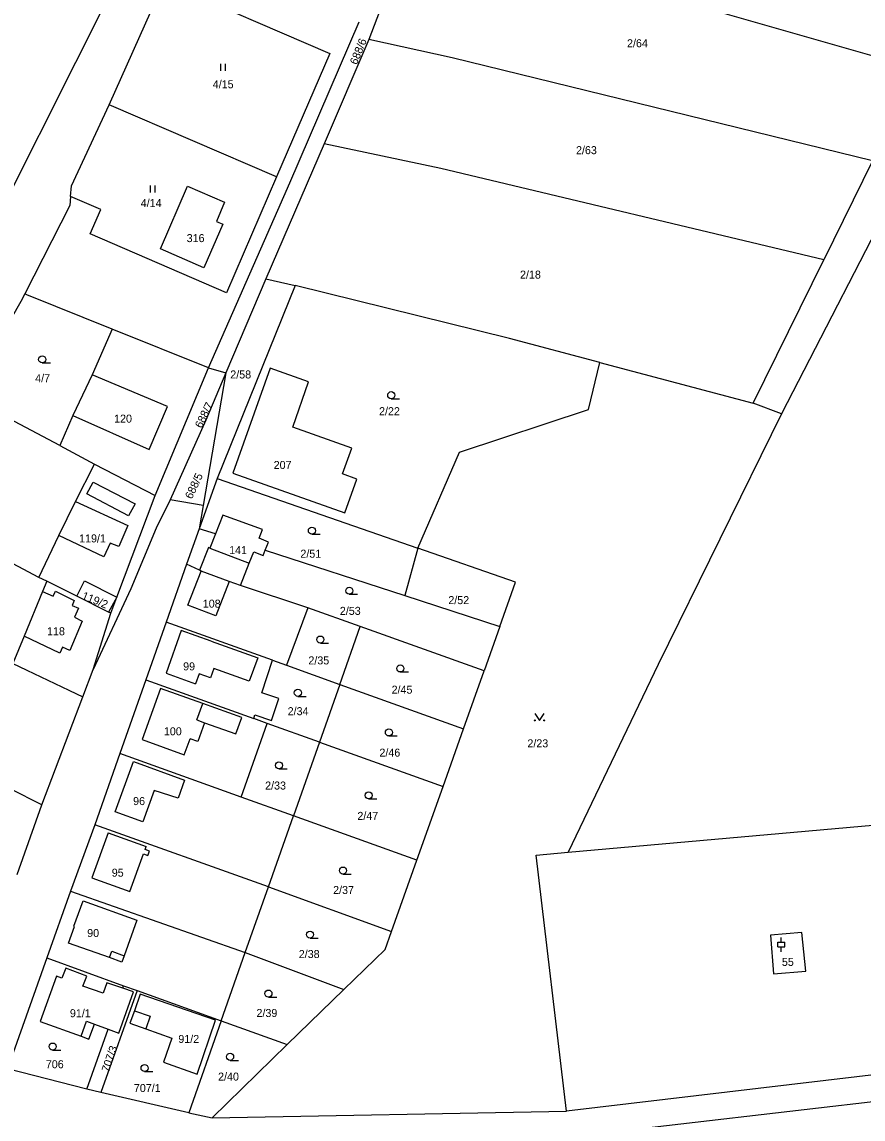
# Model space of a CAD drawing. Extents: x -7483133 to -743169, y -11317770 to -1127091.
# Drawn here: x -746109.8 to -745931.3, y -1131640.4 to -1131407.3 of the extents above; entities that cross this region are included whole.
import ezdxf

# ---------------------------------------------------------------- set-up
doc = ezdxf.new("R2010")
doc.units = 0
for name, color, linetype in [('Hranice parcel', 7, 'Continuous'), ('Parcelní čísla', 7, 'Continuous'), ('Vnitřní kresba', 7, 'Continuous'), ('Značky kultur', 7, 'Continuous')]:
    doc.layers.add(name, color=color, linetype=linetype)

msp = doc.modelspace()

# ---------------------------------------------------------------- linework, layer by layer
at = {"layer": 'Hranice parcel'}
for p, q in [((-746026.96, -1131386.96), (-746036.2, -1131411.06)), ((-746091.29, -1131424.93), (-746079.61, -1131398.84)), ((-746036.2, -1131411.06), (-746045.64, -1131433.21)), ((-746055.78, -1131440.25), (-746091.29, -1131424.93)), ((-746045.64, -1131433.21), (-746058.01, -1131461.89)), ((-745929.22, -1131436.79), (-745939.56, -1131457.86)), ((-746099.49, -1131444.41), (-746099.65, -1131446.33)), ((-746099.65, -1131446.33), (-746109.2, -1131465.08)), ((-746070.2, -1131480.79), (-746055.46, -1131447.33)), ((-745954.58, -1131488.31), (-745939.56, -1131457.86)), ((-746058.01, -1131461.89), (-746066.53, -1131481.86)), ((-746058.01, -1131461.89), (-746051.84, -1131463.28)), ((-746051.84, -1131463.28), (-746068.39, -1131504.28)), ((-746070.2, -1131480.79), (-746090.62, -1131472.56)), ((-746081.52, -1131507.94), (-746070.2, -1131480.79)), ((-746070.2, -1131480.79), (-746066.53, -1131481.86)), ((-745987.12, -1131479.66), (-745954.58, -1131488.31)), ((-746066.53, -1131481.86), (-746071.31, -1131510.04)), ((-746101.76, -1131497.26), (-746121.6, -1131486.86)), ((-745948.59, -1131490.54), (-745954.58, -1131488.31)), ((-746101.76, -1131497.26), (-746094.4, -1131501.22)), ((-746094.4, -1131501.22), (-746081.52, -1131507.94)), ((-746068.39, -1131504.28), (-746072.17, -1131514.96)), ((-746068.39, -1131504.28), (-746025.75, -1131519.12)), ((-746089.64, -1131529.49), (-746081.52, -1131507.94)), ((-746106.2, -1131525.3), (-746133.59, -1131510.98)), ((-746071.31, -1131510.04), (-746078.33, -1131508.83)), ((-746071.31, -1131510.04), (-746072.17, -1131514.96)), ((-746072.17, -1131514.96), (-746074.85, -1131522.52)), ((-746058.14, -1131519.53), (-746028.56, -1131529.17)), ((-746025.75, -1131519.12), (-746028.56, -1131529.17)), ((-746074.85, -1131522.52), (-746079.17, -1131534.78)), ((-746104.53, -1131526.13), (-746106.2, -1131525.3)), ((-746098.18, -1131529.3), (-746104.53, -1131526.13)), ((-746049.11, -1131531.76), (-746063.44, -1131527.04)), ((-746090.93, -1131532.92), (-746089.64, -1131529.49)), ((-746028.56, -1131529.17), (-746008.35, -1131535.75)), ((-746049.11, -1131531.76), (-746053.64, -1131543.96)), ((-746038, -1131535.74), (-746049.11, -1131531.76)), ((-746094.68, -1131544.83), (-746090.93, -1131532.92)), ((-746079.17, -1131534.78), (-746083.5, -1131547.04)), ((-746056.65, -1131542.87), (-746079.17, -1131534.78)), ((-746042.33, -1131548.02), (-746038, -1131535.74)), ((-746011.68, -1131545.17), (-746038, -1131535.74)), ((-746008.35, -1131535.75), (-746011.68, -1131545.17)), ((-746111.71, -1131543.57), (-746096.91, -1131550.67)), ((-746056.65, -1131542.87), (-746053.64, -1131543.96)), ((-746096.91, -1131550.67), (-746094.68, -1131544.83)), ((-746053.64, -1131543.96), (-746042.33, -1131548.02)), ((-746016.06, -1131557.46), (-746011.68, -1131545.17)), ((-746083.5, -1131547.04), (-746089.04, -1131562.74)), ((-746083.5, -1131547.04), (-746060.6, -1131555.29)), ((-746042.33, -1131548.02), (-746046.66, -1131560.32)), ((-746042.33, -1131548.02), (-746016.06, -1131557.46)), ((-746105.62, -1131573.59), (-746096.91, -1131550.67)), ((-746057.78, -1131556.31), (-746060.6, -1131555.29)), ((-746063.27, -1131571.95), (-746057.78, -1131556.31)), ((-746046.66, -1131560.32), (-746057.78, -1131556.31)), ((-746020.37, -1131569.7), (-746016.06, -1131557.46)), ((-746046.66, -1131560.32), (-746052.16, -1131575.92)), ((-746046.66, -1131560.32), (-746020.37, -1131569.7)), ((-746089.04, -1131562.74), (-746094.36, -1131577.83)), ((-746063.27, -1131571.95), (-746089.04, -1131562.74)), ((-746025.95, -1131585.34), (-746020.37, -1131569.7)), ((-746110.85, -1131588.4), (-746105.62, -1131573.59)), ((-746052.16, -1131575.92), (-746063.27, -1131571.95)), ((-746057.47, -1131591.02), (-746052.16, -1131575.92)), ((-746025.95, -1131585.34), (-746052.16, -1131575.92)), ((-745993.84, -1131583.67), (-745893.35, -1131574.74)), ((-746094.36, -1131577.83), (-746099.48, -1131591.93)), ((-746057.47, -1131591.02), (-746094.36, -1131577.83)), ((-746031.34, -1131600.5), (-746025.95, -1131585.34)), ((-746099.48, -1131591.93), (-746104.52, -1131606.12)), ((-746099.48, -1131591.93), (-746062.41, -1131605)), ((-746062.41, -1131605), (-746057.47, -1131591.02)), ((-746057.47, -1131591.02), (-746031.34, -1131600.5)), ((-746104.52, -1131606.12), (-746112.88, -1131629.7)), ((-746104.52, -1131606.12), (-746088.22, -1131612.03)), ((-746067.51, -1131619.48), (-746062.41, -1131605)), ((-746062.41, -1131605), (-746041.46, -1131612.82)), ((-746085.34, -1131613.06), (-746093.05, -1131634.69)), ((-746088.41, -1131612.57), (-746088.22, -1131612.03)), ((-746088.22, -1131612.03), (-746085.34, -1131613.06)), ((-746085.34, -1131613.06), (-746067.51, -1131619.48)), ((-746041.46, -1131612.82), (-746053.5, -1131624.53)), ((-746067.51, -1131619.48), (-746074.4, -1131639.02)), ((-746067.51, -1131619.48), (-746053.5, -1131624.53)), ((-746096.04, -1131633.97), (-746091.51, -1131621.25)), ((-746053.5, -1131624.53), (-746069.45, -1131640.11)), ((-745887.25, -1131625.98), (-745994.2, -1131638.7)), ((-746096.04, -1131633.97), (-746112.88, -1131629.7)), ((-746093.05, -1131634.69), (-746096.04, -1131633.97)), ((-746074.4, -1131639.02), (-746093.05, -1131634.69)), ((-746074.4, -1131639.02), (-746069.45, -1131640.11)), ((-746069.45, -1131640.11), (-745994.2, -1131638.7))]:
    msp.add_line(p, q, dxfattribs=at)
for points in [[(-745889.16, -1131372.37), (-745922.43, -1131439.85), (-745948.59, -1131490.54)], [(-745919.41, -1131417.32), (-745983.79, -1131398.87), (-746026.96, -1131386.96)], [(-746079.61, -1131398.84), (-746044.46, -1131414), (-746055.78, -1131440.25)], [(-746090.75, -1131400.54), (-746121.73, -1131462.2), (-746150.71, -1131520.43), (-746173.33, -1131568.01)], [(-746055.46, -1131447.33), (-746052.93, -1131441.47), (-746038.19, -1131407.28)], [(-745929.22, -1131436.79), (-746018.47, -1131414.97), (-746036.2, -1131411.06)], [(-746099.49, -1131444.41), (-746099.29, -1131442.11), (-746091.29, -1131424.93)], [(-745939.56, -1131457.86), (-746020.87, -1131438.42), (-746045.64, -1131433.21)], [(-746055.78, -1131440.25), (-746066.38, -1131464.83), (-746095.3, -1131452.34), (-746093.06, -1131447.16), (-746099.49, -1131444.41)], [(-746074.64, -1131442.24), (-746066.8, -1131445.62), (-746068.54, -1131449.69), (-746067.19, -1131450.29), (-746071.16, -1131459.52), (-746080.38, -1131455.54), (-746074.64, -1131442.24)], [(-745987.12, -1131479.66), (-746006.29, -1131474.57), (-746051.84, -1131463.28)], [(-746109.2, -1131465.08), (-746110.05, -1131466.67), (-746121.6, -1131486.86)], [(-746090.62, -1131472.56), (-746108.75, -1131465.26), (-746109.2, -1131465.08)], [(-746090.62, -1131472.56), (-746094.92, -1131482.29), (-746098.99, -1131490.89), (-746101.76, -1131497.26)], [(-746052.32, -1131493.39), (-746048.95, -1131483.73), (-746057.08, -1131480.84), (-746065.02, -1131503.16), (-746041.26, -1131511.62), (-746038.7, -1131504.42), (-746041.76, -1131503.33), (-746039.8, -1131497.85), (-746052.32, -1131493.39)], [(-746025.75, -1131519.12), (-746016.9, -1131498.7), (-745989.55, -1131489.64), (-745987.12, -1131479.66)], [(-746066.53, -1131481.86), (-746070.75, -1131491.89), (-746078.33, -1131508.83)], [(-745948.59, -1131490.54), (-745974.76, -1131543.78), (-745993.84, -1131583.67)], [(-746106.2, -1131525.3), (-746102, -1131516.42), (-746098.43, -1131509.2), (-746094.4, -1131501.22)], [(-746078.33, -1131508.83), (-746081.34, -1131514.84), (-746086.66, -1131527.76), (-746094.68, -1131544.83)], [(-746067.15, -1131512.07), (-746068.75, -1131516.07), (-746072.17, -1131514.96)], [(-746058.14, -1131519.53), (-746057.45, -1131517.8), (-746059.47, -1131517), (-746058.72, -1131515.11), (-746067.15, -1131512.07)], [(-746063.44, -1131527.04), (-746061.57, -1131522.3), (-746060.61, -1131519.88)], [(-746060.61, -1131519.88), (-746058.59, -1131520.68), (-746058.14, -1131519.53)], [(-746008.35, -1131535.75), (-746005.02, -1131526.33), (-746025.75, -1131519.12)], [(-746063.44, -1131527.04), (-746065.8, -1131526.18), (-746071.78, -1131523.98), (-746072.11, -1131523.76), (-746074.85, -1131522.52)], [(-746104.53, -1131526.13), (-746105.42, -1131528.29), (-746109.33, -1131537.8), (-746111.71, -1131543.57)], [(-746098.18, -1131529.3), (-746096.51, -1131526.05), (-746089.64, -1131529.49)], [(-746090.93, -1131532.92), (-746091.45, -1131532.66), (-746098.18, -1131529.3)], [(-746060.6, -1131555.29), (-746060.34, -1131554.48), (-746056.82, -1131555.72), (-746055.25, -1131551), (-746058.86, -1131549.83), (-746056.65, -1131542.87)], [(-746105.62, -1131573.59), (-746112.3, -1131570.23), (-746119.76, -1131566.48)], [(-745994.2, -1131638.7), (-746000.67, -1131584.28), (-745993.84, -1131583.67)], [(-746041.46, -1131612.82), (-746032.7, -1131604.32), (-746031.34, -1131600.5)], [(-745950.23, -1131609.5), (-745943.41, -1131608.97), (-745944.27, -1131600.75), (-745950.91, -1131601.29), (-745950.23, -1131609.5)], [(-746088.41, -1131612.57), (-746091.78, -1131611.4), (-746092.55, -1131613.63), (-746096.85, -1131612.12), (-746096.04, -1131609.98), (-746100.51, -1131608.28), (-746101.32, -1131610.42)], [(-746101.32, -1131610.42), (-746102.46, -1131609.99), (-746105.97, -1131619.61)], [(-746091.51, -1131621.25), (-746089.21, -1131622.09), (-746086.16, -1131613.35), (-746088.41, -1131612.57)], [(-746079.75, -1131628.25), (-746072.63, -1131630.79), (-746068.71, -1131619.33), (-746084.68, -1131613.85), (-746085.92, -1131617.33), (-746086.87, -1131619.99), (-746083.54, -1131621.18), (-746078.01, -1131623.15), (-746079.75, -1131628.25)], [(-746105.97, -1131619.61), (-746097.26, -1131622.76), (-746095.6, -1131623.36), (-746094.44, -1131620.17), (-746091.51, -1131621.25)], [(-746011.54, -1131646.14), (-745993.09, -1131644.03), (-745877.4, -1131630.6)]]:
    msp.add_lwpolyline(points, dxfattribs=at)
at = {"layer": 'Vnitřní kresba'}
for p, q in [((-746078.88, -1131488.97), (-746094.92, -1131482.29)), ((-746082.79, -1131498.11), (-746078.88, -1131488.97)), ((-746098.99, -1131490.89), (-746082.79, -1131498.11)), ((-746098.43, -1131509.2), (-746087.32, -1131514.31)), ((-746087.32, -1131514.31), (-746089.24, -1131518.76)), ((-746092.41, -1131520.95), (-746102, -1131516.42)), ((-746091.06, -1131518), (-746092.41, -1131520.95)), ((-746089.24, -1131518.76), (-746091.06, -1131518)), ((-746068.75, -1131516.07), (-746069.95, -1131519.06)), ((-746070.19, -1131518.96), (-746072.11, -1131523.76)), ((-746069.95, -1131519.06), (-746070.19, -1131518.96)), ((-746069.95, -1131519.06), (-746061.57, -1131522.3)), ((-746074.58, -1131531.19), (-746071.78, -1131523.98)), ((-746065.8, -1131526.18), (-746068.67, -1131533.49)), ((-746105.42, -1131528.29), (-746103.17, -1131529.3)), ((-746103.17, -1131529.3), (-746102.7, -1131528.25)), ((-746102.7, -1131528.25), (-746098.72, -1131530.19)), ((-746089.64, -1131529.49), (-746091.45, -1131532.66)), ((-746098.72, -1131530.19), (-746099.14, -1131531.24)), ((-746099.14, -1131531.24), (-746097.83, -1131531.81)), ((-746097.83, -1131531.81), (-746098.67, -1131533.75)), ((-746068.67, -1131533.49), (-746074.58, -1131531.19)), ((-746098.67, -1131533.75), (-746096.99, -1131534.59)), ((-746096.99, -1131534.59), (-746099.66, -1131540.82)), ((-746075.98, -1131536.58), (-746079.22, -1131545.62)), ((-746069.66, -1131538.85), (-746075.98, -1131536.58)), ((-746101.76, -1131541.4), (-746109.33, -1131537.8)), ((-746069.66, -1131538.85), (-746059.72, -1131542.38)), ((-746101.18, -1131540.14), (-746101.76, -1131541.4)), ((-746099.66, -1131540.82), (-746101.18, -1131540.14)), ((-746059.72, -1131542.38), (-746061.54, -1131547.37)), ((-746079.22, -1131545.62), (-746072.97, -1131547.89)), ((-746072.19, -1131545.75), (-746072.97, -1131547.89)), ((-746069.8, -1131546.61), (-746072.19, -1131545.75)), ((-746069.09, -1131544.64), (-746069.8, -1131546.61)), ((-746061.54, -1131547.37), (-746069.09, -1131544.64)), ((-746080.4, -1131548.87), (-746084.32, -1131559.72)), ((-746071.42, -1131552.11), (-746080.4, -1131548.87)), ((-746072.67, -1131555.57), (-746071.42, -1131552.11)), ((-746063.13, -1131555.05), (-746071.42, -1131552.11)), ((-746064.37, -1131558.5), (-746063.13, -1131555.05)), ((-746072.67, -1131555.57), (-746071.03, -1131556.16)), ((-746071.03, -1131556.16), (-746072.49, -1131560.18)), ((-746071.03, -1131556.16), (-746064.37, -1131558.5)), ((-746084.32, -1131559.72), (-746075.34, -1131562.96)), ((-746075.34, -1131562.96), (-746074.12, -1131559.59)), ((-746072.49, -1131560.18), (-746074.12, -1131559.59)), ((-746090, -1131575.09), (-746086.12, -1131564.44)), ((-746086.12, -1131564.44), (-746075.27, -1131568.39)), ((-746075.27, -1131568.39), (-746076.66, -1131572.19)), ((-746081.74, -1131570.54), (-746084.17, -1131577.21)), ((-746076.66, -1131572.19), (-746081.74, -1131570.54)), ((-746084.17, -1131577.21), (-746090, -1131575.09)), ((-746091.51, -1131579.58), (-746094.94, -1131589.09)), ((-746091.51, -1131579.58), (-746083.45, -1131582.49)), ((-746083.67, -1131583.1), (-746083.45, -1131582.49)), ((-746082.74, -1131583.43), (-746083.67, -1131583.1)), ((-746086.88, -1131592), (-746084, -1131584.03)), ((-746084, -1131584.03), (-746083.07, -1131584.36)), ((-746083.07, -1131584.36), (-746082.74, -1131583.43)), ((-746094.94, -1131589.09), (-746086.88, -1131592)), ((-746098.78, -1131599.41), (-746096.83, -1131594.01)), ((-746096.83, -1131594.01), (-746085.44, -1131598.13)), ((-746099.92, -1131602.97), (-746098.64, -1131599.46)), ((-746098.64, -1131599.46), (-746098.78, -1131599.41)), ((-746085.44, -1131598.13), (-746088.1, -1131605.65)), ((-746091.24, -1131606.05), (-746099.92, -1131602.97)), ((-746091.24, -1131606.05), (-746090.75, -1131604.71)), ((-746088.58, -1131607), (-746091.24, -1131606.05)), ((-746090.75, -1131604.71), (-746088.1, -1131605.65)), ((-746088.1, -1131605.65), (-746088.58, -1131607)), ((-746085.92, -1131617.33), (-746082.59, -1131618.51)), ((-746082.59, -1131618.51), (-746083.54, -1131621.18))]:
    msp.add_line(p, q, dxfattribs=at)
for points in [[(-746094.67, -1131505.08), (-746085.75, -1131509.67), (-746087.16, -1131512.22), (-746096.03, -1131507.54), (-746094.67, -1131505.08)], [(-746097.26, -1131622.76), (-746096.1, -1131619.56), (-746094.44, -1131620.17)]]:
    msp.add_lwpolyline(points, dxfattribs=at)
at = {"layer": 'Značky kultur'}
for p, q in [((-746067.57, -1131417.74), (-746067.57, -1131416.24)), ((-746066.57, -1131417.74), (-746066.57, -1131416.24)), ((-746082.5, -1131443.56), (-746082.5, -1131442.06)), ((-746081.5, -1131443.56), (-746081.5, -1131442.06)), ((-746105.51, -1131479.75), (-746103.76, -1131479.75)), ((-746031.42, -1131487.35), (-746029.67, -1131487.35)), ((-746048.26, -1131516.13), (-746046.51, -1131516.13)), ((-746040.32, -1131528.88), (-746038.57, -1131528.88)), ((-746046.46, -1131539.25), (-746044.71, -1131539.25)), ((-746029.49, -1131545.39), (-746027.74, -1131545.39)), ((-746051.24, -1131550.57), (-746049.49, -1131550.57)), ((-746031.91, -1131558.98), (-746030.16, -1131558.98)), ((-746055.25, -1131565.97), (-746053.5, -1131565.97)), ((-746036.21, -1131572.35), (-746034.46, -1131572.35)), ((-746041.66, -1131588.32), (-746039.91, -1131588.32)), ((-746048.65, -1131601.92), (-746046.9, -1131601.92)), ((-745948.63, -1131602.8), (-745948.63, -1131601.8)), ((-745949.38, -1131602.8), (-745947.88, -1131602.8)), ((-745949.38, -1131603.8), (-745949.38, -1131602.8)), ((-745949.38, -1131603.8), (-745947.88, -1131603.8)), ((-745948.63, -1131604.8), (-745948.63, -1131603.8)), ((-745947.88, -1131603.8), (-745947.88, -1131602.8)), ((-746057.48, -1131614.44), (-746055.73, -1131614.44)), ((-746103.29, -1131625.7), (-746101.54, -1131625.7)), ((-746065.62, -1131627.88), (-746063.87, -1131627.88)), ((-746083.78, -1131630.27), (-746082.03, -1131630.27))]:
    msp.add_line(p, q, dxfattribs=at)
msp.add_lwpolyline([(-746000.94, -1131554.19), (-745999.94, -1131555.69), (-745998.94, -1131554.19)], dxfattribs=at)
for centre, radius in [((-746105.51, -1131479), 0.75), ((-746031.42, -1131486.6), 0.75), ((-746048.26, -1131515.38), 0.75), ((-746040.32, -1131528.13), 0.75), ((-746046.46, -1131538.5), 0.75), ((-746029.49, -1131544.64), 0.75), ((-746051.24, -1131549.82), 0.75), ((-746031.91, -1131558.23), 0.75), ((-746000.94, -1131555.69), 0.1), ((-745998.94, -1131555.69), 0.1), ((-746055.25, -1131565.22), 0.75), ((-746036.21, -1131571.6), 0.75), ((-746041.66, -1131587.57), 0.75), ((-746048.65, -1131601.17), 0.75), ((-746057.48, -1131613.69), 0.75), ((-746103.29, -1131624.95), 0.75), ((-746065.62, -1131627.13), 0.75), ((-746083.78, -1131629.52), 0.75)]:
    msp.add_circle(centre, radius, dxfattribs=at)

# ---------------------------------------------------------------- texts
at = {"layer": 'Parcelní čísla'}
for s, rotation, p in [('688/6', 68, (-746038.7, -1131416.54)), ('688/7', 64, (-746071.66, -1131493.75)), ('688/5', 65, (-746073.74, -1131508.8)), ('119/2', 338, (-746097.25, -1131529.84)), ('707/3', 71, (-746091.36, -1131630.52))]:
    msp.add_text(s, height=1.7, rotation=rotation, dxfattribs=at).set_placement(p)
for s, p in [('2/64', (-745981.36, -1131412.7)), ('4/15', (-746069.3, -1131421.41)), ('2/63', (-745992.19, -1131435.41)), ('4/14', (-746084.59, -1131446.64)), ('316', (-746074.84, -1131454.09)), ('2/18', (-746004.07, -1131461.84)), ('4/7', (-746107, -1131483.85)), ('2/58', (-746065.58, -1131483.05)), ('2/22', (-746034, -1131490.85)), ('120', (-746090.24, -1131492.43)), ('207', (-746056.37, -1131502.27)), ('119/1', (-746097.67, -1131517.87)), ('141', (-746065.82, -1131520.36)), ('2/51', (-746050.7, -1131521.12)), ('2/52', (-746019.29, -1131530.98)), ('108', (-746071.42, -1131531.73)), ('2/53', (-746042.32, -1131533.26)), ('118', (-746104.48, -1131537.59)), ('99', (-746075.59, -1131545.05)), ('2/35', (-746049, -1131543.78)), ('2/45', (-746031.34, -1131550)), ('2/34', (-746053.4, -1131554.57)), ('100', (-746079.68, -1131558.84)), ('2/23', (-746002.51, -1131561.4)), ('2/46', (-746033.92, -1131563.37)), ('2/33', (-746058.18, -1131570.36)), ('96', (-746086.21, -1131573.66)), ('2/47', (-746038.6, -1131576.81)), ('95', (-746090.74, -1131588.87)), ('2/37', (-746043.75, -1131592.55)), ('90', (-746095.96, -1131601.69)), ('2/38', (-746051.04, -1131606.15)), ('55', (-745948.48, -1131607.82)), ('91/1', (-746099.63, -1131618.72)), ('2/39', (-746060.02, -1131618.67)), ('91/2', (-746076.61, -1131624.19)), ('706', (-746104.74, -1131629.56)), ('2/40', (-746068.17, -1131632.18)), ('707/1', (-746086.05, -1131634.61))]:
    msp.add_text(s, height=1.7, dxfattribs=at).set_placement(p)

doc.saveas('drawing.dxf')
